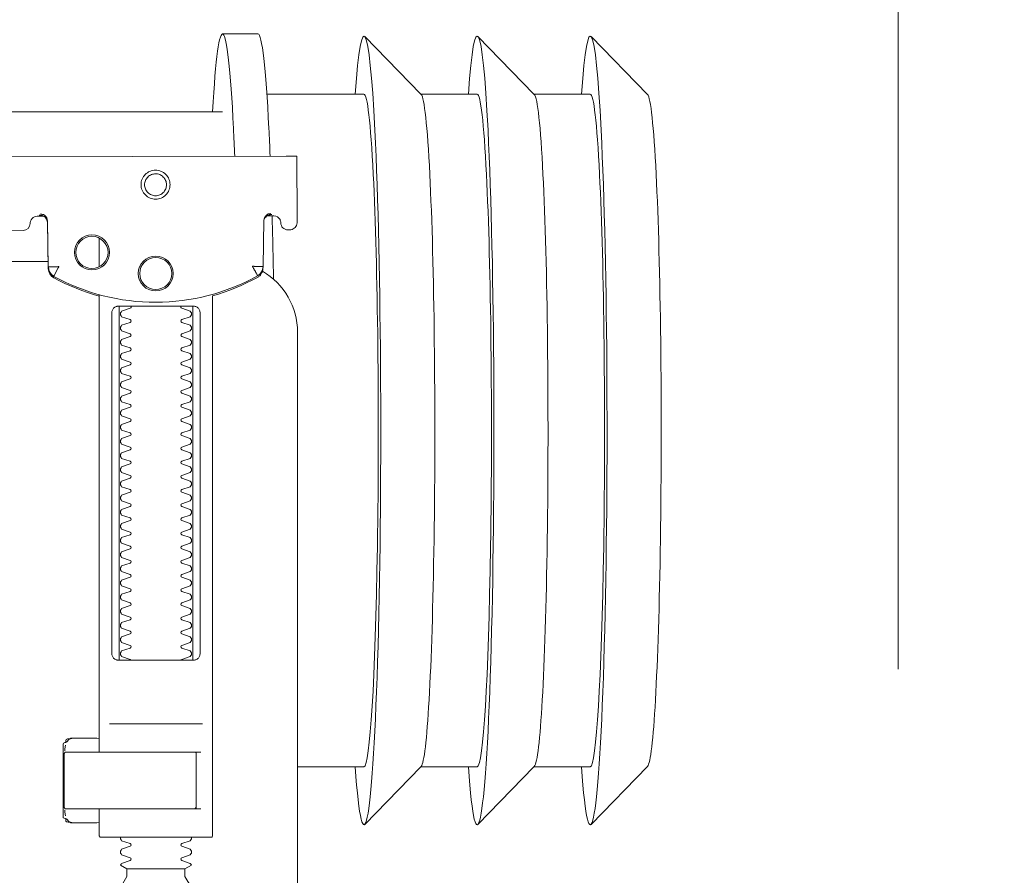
# Model space of a CAD drawing. Header units: millimetres. Extents: x 23192 to 177760, y -399809 to -79279.
# Tile 590 of 656: x 74715 to 74729, y -197746 to -197734. Entities that reach past the tile are written whole.
import ezdxf

# ---------------------------------------------------------------- set-up
doc = ezdxf.new("R2010")
doc.units = ezdxf.units.MM
doc.linetypes.add('CARKOVANA', pattern=[7.5, 5, -2.5])
doc.linetypes.add('HIDDEN2', pattern=[4.7625, 3.175, -1.5875])
doc.layers.get('0').update_dxf_attribs({"lineweight": 0})
doc.layers.add('!! 1_Wyburzenia', color=252, linetype='CARKOVANA', lineweight=13, true_color=0x696969)
doc.layers.add('!!_@ wypos sanit nd', color=7, linetype='Continuous', lineweight=0, plot=False)
doc.styles.add('SIMPLEX', font='simplex.shx', dxfattribs={"width": 0.77})
doc.dimstyles.new('OL PB 200', dxfattribs={"dimscale": 4, "dimtxt": 5, "dimasz": 0.2, "dimexe": 10, "dimexo": 10, "dimgap": 1, "dimtad": 1, "dimdec": 1, "dimrnd": 0.5, "dimzin": 9, "dimdsep": 46, "dimtxsty": 'SIMPLEX', "dimblk": 'thick_MSz', "dimcen": 0.1, "dimdle": 8, "dimse1": 1, "dimse2": 1, "dimclrd": 256, "dimclre": 256, "dimclrt": 3, "dimadec": 1, "dimazin": 2, "dimtfac": 1, "dimtdec": 1, "dimtix": 1, "dimtofl": 0, "dimtmove": 2, "dimatfit": 3, "dimldrblk": 'thick_MSz', "dimfxl": 10, "dimfxlon": 1, "dimtolj": 1, "dimlwd": -1, "dimlwe": -1, "dimarcsym": 0})

# ---------------------------------------------------------------- blocks, each defined once
blk = doc.blocks.new('A$C4ebe9e89')
for points in [[(-0.24944, 0.17326), (-0.24147, 0.18145)], [(-0.24136, 0.17331), (-0.23341, 0.17331), (-0.22548, 0.18145)], [(-0.22538, 0.17331), (-0.21743, 0.17331), (-0.2095, 0.18145)], [(-0.18941, 0.18181), (-0.19441, 0.18181)], [(-0.19567, 0.17331), (-0.20939, 0.17331)], [(-0.18941, 0.17081), (-0.04454, 0.17081), (-0.04035, 0.17071), (-0.03616, 0.17042), (-0.032, 0.16993), (-0.02786, 0.16925), (-0.02376, 0.16837), (-0.0197, 0.16731), (-0.0157, 0.16606), (-0.01176, 0.16462), (-0.00789, 0.163), (-0.0041, 0.1612), (-0.0004, 0.15923), (0.0032, 0.15708), (0.00671, 0.15478), (0.0101, 0.1523), (0.01337, 0.14968)], [(-0.19839, 0.16455), (-0.11148, 0.16437)], [(-0.19593, 0.15629), (-0.19608, 0.15629), (-0.19638, 0.15629), (-0.19593, 0.1562), (-0.19577, 0.15614), (-0.19563, 0.15605), (-0.19551, 0.15594), (-0.1954, 0.15581), (-0.19532, 0.15567), (-0.19526, 0.15551), (-0.19523, 0.15535)], [(-0.16479, 0.14865), (-0.16466, 0.1552), (-0.16464, 0.15536), (-0.1646, 0.15551), (-0.16454, 0.15566), (-0.16445, 0.15579), (-0.16435, 0.15591), (-0.16422, 0.15601), (-0.16408, 0.15609), (-0.16394, 0.15614), (-0.16348, 0.15622), (-0.1638, 0.15623), (-0.16395, 0.15623)], [(-0.172, 0.15297), (-0.172, 0.14892)], [(0.16493, 0.14968), (-0.16477, 0.14968)], [(-0.172, 0.14497), (-0.172, 0.08036)], [(-0.1852, 0.14236), (-0.1852, 0.09436)], [(-0.1748, 0.09436), (-0.1748, 0.14236)], [(-0.17342, 0.08436), (-0.18658, 0.08436)], [(-0.172, 0.0823), (-0.17167, 0.08236), (-0.1682, 0.08236), (-0.16809, 0.08236), (-0.16798, 0.08234), (-0.16789, 0.08225), (-0.16779, 0.08224), (-0.16762, 0.08223), (-0.16752, 0.08223), (-0.16741, 0.08221), (-0.1673, 0.08214), (-0.16725, 0.082), (-0.16725, 0.08174), (-0.16711, 0.08172), (-0.16701, 0.08168), (-0.16693, 0.08162), (-0.16687, 0.08148), (-0.16687, 0.07124), (-0.16691, 0.07111), (-0.16701, 0.07103), (-0.16725, 0.07098), (-0.16725, 0.07071), (-0.16728, 0.07061), (-0.16735, 0.07054), (-0.16746, 0.0705), (-0.16762, 0.07049), (-0.16775, 0.07048), (-0.16789, 0.07046), (-0.16797, 0.07039), (-0.16807, 0.07036), (-0.1682, 0.07036), (-0.17167, 0.07036), (-0.172, 0.07041)], [(-0.16829, 0.08235), (-0.16772, 0.08221), (-0.16738, 0.08176)], [(-0.16723, 0.08135), (-0.16714, 0.08082), (-0.16713, 0.08055)], [(-0.18633, 0.08036), (-0.17526, 0.08036), (-0.17367, 0.08036)], [(-0.24944, 0.07835), (-0.24147, 0.07016)], [(-0.24136, 0.07831), (-0.23341, 0.07831), (-0.22548, 0.07016)], [(-0.22538, 0.07831), (-0.21743, 0.07831), (-0.2095, 0.07016)], [(-0.2, 0.07831), (-0.20939, 0.07831)], [(-0.18633, 0.07236), (-0.1855, 0.07236), (-0.18567, 0.07246), (-0.1857, 0.07256)], [(-0.16738, 0.07096), (-0.16772, 0.07051), (-0.16829, 0.07036)], [(-0.16713, 0.07216), (-0.16714, 0.0719), (-0.16723, 0.07137)], [(-0.1841, 0.06388), (-0.1759, 0.06388)]]:
    blk.add_lwpolyline(points)
for points in [[(-0.19989, 0.16454), (-0.19995, 0.15554, 0.009369), (-0.19993, 0.15511), (-0.19991, 0.15494), (-0.19986, 0.15477), (-0.19978, 0.15461), (-0.19968, 0.15447), (-0.19955, 0.15435), (-0.1994, 0.15426), (-0.19924, 0.15419), (-0.19907, 0.15415), (-0.19895, 0.15414), (-0.1988, 0.15414)], [(-0.16412, 0.15607), (-0.16324, 0.15607), (-0.16303, 0.15604), (-0.16282, 0.15598), (-0.16264, 0.15587), (-0.16249, 0.15572), (-0.16236, 0.15555), (-0.16228, 0.15535), (-0.16224, 0.15515, 0.002299), (-0.16224, 0.15503, 0.40455), (-0.16124, 0.15406), (-0.11145, 0.15396)], [(-0.19576, 0.15613), (-0.19665, 0.15613, 0.282591), (-0.19753, 0.15558), (-0.19757, 0.15549), (-0.19761, 0.15538), (-0.19763, 0.15529), (-0.19764, 0.15514, -0.415352), (-0.19864, 0.15414)], [(-0.19623, 0.15644), (-0.19587, 0.15638), (-0.19555, 0.15617), (-0.19533, 0.15585), (-0.19523, 0.1555), (-0.19513, 0.14894), (-0.19513, 0.14888, 0.265347), (-0.19435, 0.14762, 0.125711), (-0.17997, 0.14391, 0.125711), (-0.16558, 0.14756, 0.26954), (-0.16479, 0.14885), (-0.16467, 0.1554), (-0.16464, 0.15562), (-0.16456, 0.15583), (-0.16444, 0.15601), (-0.16428, 0.15617), (-0.16409, 0.15628), (-0.16388, 0.15635), (-0.16368, 0.15638)], [(-0.15993, 0.04968), (-0.17248, 0.04968, 0.405519), (-0.172, 0.05018), (-0.172, 0.05088, 0.414214), (-0.1725, 0.05138), (-0.1875, 0.05138, 0.414214), (-0.188, 0.05088), (-0.188, 0.05018, 0.405519), (-0.18751, 0.04968), (-0.19, 0.04968, -0.414214), (-0.2, 0.05968), (-0.2, 0.13968, -0.266001), (-0.19506, 0.1483)], [(-0.19512, 0.14869), (-0.19511, 0.1485), (-0.19509, 0.1484), (-0.19506, 0.1483), (-0.19503, 0.1482), (-0.19498, 0.1481), (-0.19493, 0.148), (-0.19488, 0.14791), (-0.19482, 0.14782), (-0.19475, 0.14774), (-0.19467, 0.14766), (-0.1946, 0.14759), (-0.19451, 0.14753), (-0.19443, 0.14747), (-0.19434, 0.14742), (-0.19358, 0.14701), (-0.19281, 0.14663), (-0.19203, 0.14628), (-0.19124, 0.14594), (-0.19044, 0.14563), (-0.18964, 0.14534), (-0.18882, 0.14507), (-0.188, 0.14483), (-0.188, 0.06856, 0.414214), (-0.1878, 0.06836), (-0.17545, 0.06836), (-0.1722, 0.06836, 0.414214), (-0.172, 0.06856), (-0.172, 0.07236)], [(-0.172, 0.14478), (-0.17117, 0.14502), (-0.17034, 0.14528), (-0.16952, 0.14557), (-0.16871, 0.14588), (-0.16791, 0.14622), (-0.16712, 0.14657), (-0.16635, 0.14695), (-0.16558, 0.14736), (-0.16557, 0.14736, 0.269546), (-0.16479, 0.14865)], [(-0.18353, 0.09336, 0.182836), (-0.18364, 0.09345), (-0.18485, 0.09386, 0.050055), (-0.185, 0.09412), (-0.185, 0.0944, 0.050055), (-0.18485, 0.09466), (-0.18364, 0.09507, 0.719897), (-0.18364, 0.09545), (-0.18485, 0.09586, 0.050055), (-0.185, 0.09612), (-0.185, 0.0964, 0.050055), (-0.18485, 0.09666), (-0.18364, 0.09707, 0.719897), (-0.18364, 0.09745), (-0.18485, 0.09786, 0.050055), (-0.185, 0.09812), (-0.185, 0.0984, 0.050055), (-0.18485, 0.09866), (-0.18364, 0.09907, 0.719897), (-0.18364, 0.09945), (-0.18485, 0.09986, 0.050055), (-0.185, 0.10012), (-0.185, 0.1004, 0.050055), (-0.18485, 0.10066), (-0.18364, 0.10107, 0.719897), (-0.18364, 0.10145), (-0.18485, 0.10186, 0.050055), (-0.185, 0.10212), (-0.185, 0.1024, 0.050055), (-0.18485, 0.10266), (-0.18364, 0.10307, 0.719897), (-0.18364, 0.10345), (-0.18485, 0.10386, 0.050055), (-0.185, 0.10412), (-0.185, 0.1044, 0.050055), (-0.18485, 0.10466), (-0.18364, 0.10507, 0.719897), (-0.18364, 0.10545), (-0.18485, 0.10586, 0.050055), (-0.185, 0.10612), (-0.185, 0.1064, 0.050055), (-0.18485, 0.10666), (-0.18364, 0.10707, 0.719897), (-0.18364, 0.10745), (-0.18485, 0.10786, 0.050055), (-0.185, 0.10812), (-0.185, 0.1084, 0.050055), (-0.18485, 0.10866), (-0.18364, 0.10907, 0.719897), (-0.18364, 0.10945), (-0.18485, 0.10986, 0.050055), (-0.185, 0.11012), (-0.185, 0.1104, 0.050055), (-0.18485, 0.11066), (-0.18364, 0.11107, 0.719897), (-0.18364, 0.11145), (-0.18485, 0.11186, 0.050055), (-0.185, 0.11212), (-0.185, 0.1124, 0.050055), (-0.18485, 0.11266), (-0.18364, 0.11307, 0.719897), (-0.18364, 0.11345), (-0.18485, 0.11386, 0.050055), (-0.185, 0.11412), (-0.185, 0.1144, 0.050055), (-0.18485, 0.11466), (-0.18364, 0.11507, 0.719897), (-0.18364, 0.11545), (-0.18485, 0.11586, 0.050055), (-0.185, 0.11612), (-0.185, 0.1164, 0.050055), (-0.18485, 0.11666), (-0.18364, 0.11707, 0.719897), (-0.18364, 0.11745), (-0.18485, 0.11786, 0.050055), (-0.185, 0.11812), (-0.185, 0.1184, 0.050055), (-0.18485, 0.11866), (-0.18364, 0.11907, 0.719897), (-0.18364, 0.11945), (-0.18485, 0.11986, 0.050055), (-0.185, 0.12012), (-0.185, 0.1204, 0.050055), (-0.18485, 0.12066), (-0.18364, 0.12107, 0.719897), (-0.18364, 0.12145), (-0.18485, 0.12186, 0.050055), (-0.185, 0.12212), (-0.185, 0.1224, 0.050055), (-0.18485, 0.12266), (-0.18364, 0.12307, 0.719897), (-0.18364, 0.12345), (-0.18485, 0.12386, 0.050055), (-0.185, 0.12412), (-0.185, 0.1244, 0.050055), (-0.18485, 0.12466), (-0.18364, 0.12507, 0.719897), (-0.18364, 0.12545), (-0.18485, 0.12586, 0.050055), (-0.185, 0.12612), (-0.185, 0.1264, 0.050055), (-0.18485, 0.12666), (-0.18364, 0.12707, 0.719897), (-0.18364, 0.12745), (-0.18485, 0.12786, 0.050055), (-0.185, 0.12812), (-0.185, 0.1284, 0.050055), (-0.18485, 0.12866), (-0.18364, 0.12907, 0.719897), (-0.18364, 0.12945), (-0.18485, 0.12986, 0.050055), (-0.185, 0.13012), (-0.185, 0.1304, 0.050055), (-0.18485, 0.13066), (-0.18364, 0.13107, 0.719897), (-0.18364, 0.13145), (-0.18485, 0.13186, 0.050055), (-0.185, 0.13212), (-0.185, 0.1324, 0.050055), (-0.18485, 0.13266), (-0.18364, 0.13307, 0.719897), (-0.18364, 0.13345), (-0.18485, 0.13386, 0.050055), (-0.185, 0.13412), (-0.185, 0.1344, 0.050055), (-0.18485, 0.13466), (-0.18364, 0.13507, 0.719897), (-0.18364, 0.13545), (-0.18485, 0.13586, 0.050055), (-0.185, 0.13612), (-0.185, 0.1364, 0.050055), (-0.18485, 0.13666), (-0.18364, 0.13707, 0.719897), (-0.18364, 0.13745), (-0.18485, 0.13786, 0.050055), (-0.185, 0.13812), (-0.185, 0.1384, 0.050055), (-0.18485, 0.13866), (-0.18364, 0.13907, 0.719897), (-0.18364, 0.13945), (-0.18485, 0.13986, 0.050055), (-0.185, 0.14012), (-0.185, 0.1404, 0.050055), (-0.18485, 0.14066), (-0.18364, 0.14107, 0.719897), (-0.18364, 0.14145), (-0.18485, 0.14186, 0.050055), (-0.185, 0.14212), (-0.185, 0.1424, 0.050055), (-0.18485, 0.14266), (-0.18364, 0.14307, 0.474594), (-0.18353, 0.14336)], [(-0.17647, 0.14336, 0.474594), (-0.17636, 0.14307), (-0.17514, 0.14266, 0.050055), (-0.175, 0.1424), (-0.175, 0.14212, 0.050055), (-0.17514, 0.14186), (-0.17636, 0.14145, 0.719897), (-0.17636, 0.14107), (-0.17514, 0.14066, 0.050055), (-0.175, 0.1404), (-0.175, 0.14012, 0.050055), (-0.17514, 0.13986), (-0.17636, 0.13945, 0.719897), (-0.17636, 0.13907), (-0.17514, 0.13866, 0.050055), (-0.175, 0.1384), (-0.175, 0.13812, 0.050055), (-0.17514, 0.13786), (-0.17636, 0.13745, 0.719897), (-0.17636, 0.13707), (-0.17514, 0.13666, 0.050055), (-0.175, 0.1364), (-0.175, 0.13612, 0.050055), (-0.17514, 0.13586), (-0.17636, 0.13545, 0.719897), (-0.17636, 0.13507), (-0.17514, 0.13466, 0.050055), (-0.175, 0.1344), (-0.175, 0.13412, 0.050055), (-0.17514, 0.13386), (-0.17636, 0.13345, 0.719897), (-0.17636, 0.13307), (-0.17514, 0.13266, 0.050055), (-0.175, 0.1324), (-0.175, 0.13212, 0.050055), (-0.17514, 0.13186), (-0.17636, 0.13145, 0.719897), (-0.17636, 0.13107), (-0.17514, 0.13066, 0.050055), (-0.175, 0.1304), (-0.175, 0.13012, 0.050055), (-0.17514, 0.12986), (-0.17636, 0.12945, 0.719897), (-0.17636, 0.12907), (-0.17514, 0.12866, 0.050055), (-0.175, 0.1284), (-0.175, 0.12812, 0.050055), (-0.17514, 0.12786), (-0.17636, 0.12745, 0.719897), (-0.17636, 0.12707), (-0.17514, 0.12666, 0.050055), (-0.175, 0.1264), (-0.175, 0.12612, 0.050055), (-0.17514, 0.12586), (-0.17636, 0.12545, 0.719897), (-0.17636, 0.12507), (-0.17514, 0.12466, 0.050055), (-0.175, 0.1244), (-0.175, 0.12412, 0.050055), (-0.17514, 0.12386), (-0.17636, 0.12345, 0.719897), (-0.17636, 0.12307), (-0.17514, 0.12266, 0.050055), (-0.175, 0.1224), (-0.175, 0.12212, 0.050055), (-0.17514, 0.12186), (-0.17636, 0.12145, 0.719897), (-0.17636, 0.12107), (-0.17514, 0.12066, 0.050055), (-0.175, 0.1204), (-0.175, 0.12012, 0.050055), (-0.17514, 0.11986), (-0.17636, 0.11945, 0.719897), (-0.17636, 0.11907), (-0.17514, 0.11866, 0.050055), (-0.175, 0.1184), (-0.175, 0.11812, 0.050055), (-0.17514, 0.11786), (-0.17636, 0.11745, 0.719897), (-0.17636, 0.11707), (-0.17514, 0.11666, 0.050055), (-0.175, 0.1164), (-0.175, 0.11612, 0.050055), (-0.17514, 0.11586), (-0.17636, 0.11545, 0.719897), (-0.17636, 0.11507), (-0.17514, 0.11466, 0.050055), (-0.175, 0.1144), (-0.175, 0.11412, 0.050055), (-0.17514, 0.11386), (-0.17636, 0.11345, 0.719897), (-0.17636, 0.11307), (-0.17514, 0.11266, 0.050055), (-0.175, 0.1124), (-0.175, 0.11212, 0.050055), (-0.17514, 0.11186), (-0.17636, 0.11145, 0.719897), (-0.17636, 0.11107), (-0.17514, 0.11066, 0.050055), (-0.175, 0.1104), (-0.175, 0.11012, 0.050055), (-0.17514, 0.10986), (-0.17636, 0.10945, 0.719897), (-0.17636, 0.10907), (-0.17514, 0.10866, 0.050055), (-0.175, 0.1084), (-0.175, 0.10812, 0.050055), (-0.17514, 0.10786), (-0.17636, 0.10745, 0.719897), (-0.17636, 0.10707), (-0.17514, 0.10666, 0.050055), (-0.175, 0.1064), (-0.175, 0.10612, 0.050055), (-0.17514, 0.10586), (-0.17636, 0.10545, 0.719897), (-0.17636, 0.10507), (-0.17514, 0.10466, 0.050055), (-0.175, 0.1044), (-0.175, 0.10412, 0.050055), (-0.17514, 0.10386), (-0.17636, 0.10345, 0.719897), (-0.17636, 0.10307), (-0.17514, 0.10266, 0.050055), (-0.175, 0.1024), (-0.175, 0.10212, 0.050055), (-0.17514, 0.10186), (-0.17636, 0.10145, 0.719897), (-0.17636, 0.10107), (-0.17514, 0.10066, 0.050055), (-0.175, 0.1004), (-0.175, 0.10012, 0.050055), (-0.17514, 0.09986), (-0.17636, 0.09945, 0.719897), (-0.17636, 0.09907), (-0.17514, 0.09866, 0.050055), (-0.175, 0.0984), (-0.175, 0.09812, 0.050055), (-0.17514, 0.09786), (-0.17636, 0.09745, 0.719897), (-0.17636, 0.09707), (-0.17514, 0.09666, 0.050055), (-0.175, 0.0964), (-0.175, 0.09612, 0.050055), (-0.17514, 0.09586), (-0.17636, 0.09545, 0.719897), (-0.17636, 0.09507), (-0.17514, 0.09466, 0.050055), (-0.175, 0.0944), (-0.175, 0.09412, 0.050055), (-0.17514, 0.09386), (-0.17636, 0.09345, 0.182836), (-0.17647, 0.09336)], [(-0.1857, 0.08016), (-0.1857, 0.07256), (-0.1857, 0.08016), (-0.18567, 0.08026), (-0.18559, 0.08034), (-0.17695, 0.08036), (-0.16725, 0.08036, -0.414214), (-0.16705, 0.08016), (-0.16705, 0.07256, -0.414214), (-0.16725, 0.07236), (-0.18543, 0.07236), (-0.18553, 0.0724), (-0.18559, 0.07256)], [(-0.185, 0.06836), (-0.185, 0.06812, -0.050055), (-0.18485, 0.06786), (-0.18364, 0.06745, -0.719897), (-0.18364, 0.06707), (-0.18485, 0.06666, -0.050055), (-0.185, 0.0664), (-0.185, 0.06612, -0.050055), (-0.18485, 0.06586), (-0.18364, 0.06545, -0.719897), (-0.18364, 0.06507), (-0.18485, 0.06466, -0.050055), (-0.185, 0.0644), (-0.1841, 0.06388), (-0.1841, 0.06282), (-0.185, 0.06126), (-0.185, 0.05138)], [(-0.175, 0.06836), (-0.175, 0.06812, 0.050055), (-0.17514, 0.06786), (-0.17636, 0.06745, 0.719897), (-0.17636, 0.06707), (-0.17514, 0.06666, 0.050055), (-0.175, 0.0664), (-0.175, 0.06612, 0.050055), (-0.17514, 0.06586), (-0.17636, 0.06545, 0.719897), (-0.17636, 0.06507), (-0.17514, 0.06466, 0.050055), (-0.175, 0.0644), (-0.1759, 0.06388), (-0.1759, 0.06282), (-0.175, 0.06126), (-0.175, 0.05138)]]:
    blk.add_lwpolyline(points, format="xyb")
for points in [[(-0.17994, 0.16256), (-0.17974, 0.16255), (-0.17954, 0.16252), (-0.17934, 0.16247), (-0.17915, 0.1624), (-0.17897, 0.16231), (-0.1788, 0.16221), (-0.17864, 0.16209), (-0.17849, 0.16196), (-0.17836, 0.16181), (-0.17824, 0.16165), (-0.17813, 0.16147), (-0.17805, 0.16129), (-0.17798, 0.1611), (-0.17793, 0.16091), (-0.1779, 0.16071), (-0.17789, 0.16051), (-0.1779, 0.16031), (-0.17793, 0.16011), (-0.17798, 0.15991), (-0.17805, 0.15972), (-0.17814, 0.15954), (-0.17824, 0.15937), (-0.17836, 0.15921), (-0.1785, 0.15906), (-0.17865, 0.15893), (-0.17881, 0.15881), (-0.17898, 0.1587), (-0.17916, 0.15862), (-0.17935, 0.15855), (-0.17955, 0.1585), (-0.17975, 0.15847), (-0.17995, 0.15846), (-0.18015, 0.15847), (-0.18035, 0.1585), (-0.18054, 0.15855), (-0.18073, 0.15862), (-0.18091, 0.15871), (-0.18108, 0.15881), (-0.18124, 0.15893), (-0.18139, 0.15907), (-0.18153, 0.15922), (-0.18165, 0.15938), (-0.18175, 0.15955), (-0.18184, 0.15973), (-0.1819, 0.15992), (-0.18195, 0.16012), (-0.18198, 0.16031), (-0.18199, 0.16052), (-0.18198, 0.16072), (-0.18195, 0.16091), (-0.1819, 0.16111), (-0.18183, 0.1613), (-0.18175, 0.16148), (-0.18164, 0.16165), (-0.18152, 0.16181), (-0.18139, 0.16196), (-0.18124, 0.1621), (-0.18108, 0.16222), (-0.1809, 0.16232), (-0.18072, 0.1624), (-0.18053, 0.16247), (-0.18034, 0.16252), (-0.18014, 0.16255)], [(-0.17994, 0.16205), (-0.17979, 0.16205), (-0.17964, 0.16202), (-0.17949, 0.16199), (-0.17935, 0.16194), (-0.17921, 0.16187), (-0.17908, 0.16179), (-0.17896, 0.1617), (-0.17884, 0.1616), (-0.17874, 0.16149), (-0.17865, 0.16136), (-0.17857, 0.16123), (-0.17851, 0.1611), (-0.17846, 0.16095), (-0.17842, 0.1608), (-0.1784, 0.16065), (-0.17839, 0.1605), (-0.1784, 0.16035), (-0.17842, 0.1602), (-0.17846, 0.16005), (-0.17851, 0.15991), (-0.17858, 0.15977), (-0.17866, 0.15964), (-0.17875, 0.15952), (-0.17885, 0.15941), (-0.17896, 0.1593), (-0.17908, 0.15921), (-0.17921, 0.15914), (-0.17935, 0.15907), (-0.1795, 0.15902), (-0.17964, 0.15898), (-0.17979, 0.15896), (-0.17995, 0.15895), (-0.1801, 0.15896), (-0.18025, 0.15899), (-0.18039, 0.15902), (-0.18054, 0.15907), (-0.18067, 0.15914), (-0.18081, 0.15922), (-0.18093, 0.15931), (-0.18104, 0.15941), (-0.18114, 0.15952), (-0.18123, 0.15965), (-0.18131, 0.15978), (-0.18138, 0.15991), (-0.18143, 0.16006), (-0.18146, 0.16021), (-0.18148, 0.16036), (-0.18149, 0.16051), (-0.18148, 0.16066), (-0.18146, 0.16081), (-0.18142, 0.16096), (-0.18137, 0.1611), (-0.18131, 0.16124), (-0.18123, 0.16137), (-0.18114, 0.16149), (-0.18104, 0.1616), (-0.18092, 0.1617), (-0.1808, 0.1618), (-0.18067, 0.16187), (-0.18053, 0.16194), (-0.18039, 0.16199), (-0.18024, 0.16203), (-0.18009, 0.16205)], [(-0.17471, 0.14336), (-0.17462, 0.14336), (-0.17454, 0.14335), (-0.17445, 0.14333), (-0.17436, 0.14331), (-0.17428, 0.14327), (-0.1742, 0.14323), (-0.17413, 0.14318), (-0.17406, 0.14313), (-0.174, 0.14306), (-0.17394, 0.14299), (-0.17389, 0.1429), (-0.17384, 0.1428), (-0.1738, 0.1427), (-0.17378, 0.14259), (-0.17376, 0.14247), (-0.17375, 0.14236), (-0.17375, 0.09436), (-0.17376, 0.09424), (-0.17378, 0.09413), (-0.1738, 0.09402), (-0.17384, 0.09391), (-0.17389, 0.09382), (-0.17394, 0.09373), (-0.174, 0.09366), (-0.17406, 0.09359), (-0.17413, 0.09353), (-0.1742, 0.09349), (-0.17428, 0.09344), (-0.17436, 0.09341), (-0.17445, 0.09339), (-0.17454, 0.09337), (-0.17462, 0.09336), (-0.17471, 0.09336), (-0.18529, 0.09336), (-0.18538, 0.09336), (-0.18546, 0.09337), (-0.18555, 0.09339), (-0.18564, 0.09341), (-0.18572, 0.09344), (-0.1858, 0.09349), (-0.18587, 0.09353), (-0.18594, 0.09359), (-0.186, 0.09366), (-0.18606, 0.09373), (-0.18611, 0.09382), (-0.18616, 0.09391), (-0.1862, 0.09402), (-0.18622, 0.09413), (-0.18624, 0.09424), (-0.18624, 0.09436), (-0.18624, 0.14236), (-0.18624, 0.14247), (-0.18622, 0.14259), (-0.1862, 0.1427), (-0.18616, 0.1428), (-0.18611, 0.1429), (-0.18606, 0.14299), (-0.186, 0.14306), (-0.18594, 0.14313), (-0.18587, 0.14318), (-0.1858, 0.14323), (-0.18572, 0.14327), (-0.18564, 0.14331), (-0.18555, 0.14333), (-0.18546, 0.14335), (-0.18538, 0.14336), (-0.18529, 0.14336)]]:
    blk.add_lwpolyline(points, close=True)
for points in [[(-0.19435, 0.14766), (-0.19435, 0.14766), (-0.19435, 0.14766), (-0.19435, 0.14766), (-0.19435, 0.14766), (-0.19435, 0.14766), (-0.19434, 0.14766), (-0.19434, 0.14766), (-0.19434, 0.14766), (-0.19434, 0.14766), (-0.19434, 0.14766), (-0.19435, 0.14766), (-0.19435, 0.14766), (-0.19435, 0.14766), (-0.19435, 0.14766), (-0.19435, 0.14766), (-0.19435, 0.14766), (-0.19435, 0.14766), (-0.19435, 0.14766), (-0.19435, 0.14767), (-0.19435, 0.14767), (-0.19435, 0.14767), (-0.19435, 0.14767), (-0.19435, 0.14767), (-0.19435, 0.14767), (-0.19435, 0.14768), (-0.19434, 0.14768), (-0.19434, 0.14768), (-0.19434, 0.14769), (-0.19434, 0.14769), (-0.19433, 0.1477), (-0.19433, 0.1477), (-0.19433, 0.14771), (-0.19433, 0.14771), (-0.19433, 0.14772), (-0.19432, 0.14772), (-0.19432, 0.14773), (-0.19432, 0.14773), (-0.19431, 0.14774), (-0.19431, 0.14774), (-0.19431, 0.14775), (-0.1943, 0.14776), (-0.1943, 0.14776), (-0.1943, 0.14777), (-0.19429, 0.14778), (-0.19429, 0.14779), (-0.19428, 0.14779), (-0.19428, 0.1478), (-0.19428, 0.14781), (-0.19427, 0.14782), (-0.19427, 0.14783), (-0.19426, 0.14784), (-0.19426, 0.14784), (-0.19425, 0.14785), (-0.19425, 0.14786), (-0.19424, 0.14787), (-0.19424, 0.14788), (-0.19423, 0.14789), (-0.19423, 0.1479), (-0.19422, 0.14791), (-0.19421, 0.14792), (-0.19421, 0.14793), (-0.1942, 0.14794), (-0.1942, 0.14796), (-0.19419, 0.14797), (-0.19418, 0.14798), (-0.19418, 0.14799), (-0.19417, 0.148), (-0.19416, 0.14801), (-0.19416, 0.14803), (-0.19415, 0.14804), (-0.19414, 0.14806), (-0.19412, 0.14809), (-0.19411, 0.14812), (-0.19409, 0.14814), (-0.19408, 0.14817), (-0.19406, 0.1482), (-0.19405, 0.14823), (-0.19395, 0.14841), (-0.19393, 0.14844), (-0.19389, 0.14851), (-0.19388, 0.14854), (-0.19386, 0.14858), (-0.19384, 0.14861), (-0.19382, 0.14864), (-0.1938, 0.14868), (-0.19378, 0.14871), (-0.19376, 0.14875), (-0.19375, 0.14877), (-0.19375, 0.14878), (-0.19374, 0.14878), (-0.19373, 0.1488), (-0.19373, 0.14881), (-0.19372, 0.14882), (-0.19372, 0.14883), (-0.19371, 0.14884), (-0.19371, 0.14885), (-0.1937, 0.14885), (-0.1937, 0.14886), (-0.1937, 0.14886), (-0.1937, 0.14886), (-0.1937, 0.14887), (-0.1937, 0.14887), (-0.19369, 0.14888), (-0.19369, 0.14889), (-0.19369, 0.14889), (-0.19368, 0.1489), (-0.19368, 0.1489), (-0.19368, 0.1489), (-0.19368, 0.14891), (-0.19367, 0.14891), (-0.19367, 0.14892), (-0.19366, 0.14892), (-0.19366, 0.14892), (-0.19365, 0.14893), (-0.19365, 0.14893), (-0.19364, 0.14894), (-0.19364, 0.14894), (-0.19364, 0.14894), (-0.19363, 0.14895), (-0.19363, 0.14895), (-0.19363, 0.14896), (-0.19363, 0.14896), (-0.19363, 0.14896), (-0.19363, 0.14897), (-0.19363, 0.14897), (-0.19363, 0.14898), (-0.19363, 0.14898), (-0.19363, 0.14899), (-0.19363, 0.14899), (-0.19364, 0.14899), (-0.19364, 0.149), (-0.19364, 0.149), (-0.19364, 0.149), (-0.19365, 0.149), (-0.19365, 0.149), (-0.19365, 0.149), (-0.19365, 0.149), (-0.19365, 0.149), (-0.19365, 0.149), (-0.19366, 0.149), (-0.19366, 0.149), (-0.19366, 0.149), (-0.19366, 0.149), (-0.19366, 0.149), (-0.19367, 0.149), (-0.19367, 0.149), (-0.19367, 0.149), (-0.19367, 0.149), (-0.19368, 0.149), (-0.19368, 0.149), (-0.19368, 0.149), (-0.19369, 0.149), (-0.19369, 0.14899), (-0.1937, 0.14899), (-0.1937, 0.14899), (-0.1937, 0.14899), (-0.19371, 0.14899), (-0.19371, 0.14899), (-0.19371, 0.14899), (-0.19372, 0.14898), (-0.19372, 0.14898), (-0.19373, 0.14898), (-0.19373, 0.14898), (-0.19373, 0.14898), (-0.19374, 0.14898), (-0.19374, 0.14898), (-0.19375, 0.14898), (-0.19375, 0.14899), (-0.19376, 0.14899), (-0.19376, 0.14899), (-0.19376, 0.14899), (-0.19377, 0.14899), (-0.19377, 0.14899), (-0.19377, 0.14899), (-0.19378, 0.14899), (-0.19378, 0.14899), (-0.19378, 0.14899), (-0.19378, 0.14899), (-0.19378, 0.14899), (-0.19379, 0.14899), (-0.19379, 0.14899), (-0.19379, 0.14899), (-0.1938, 0.14899), (-0.1938, 0.14899), (-0.19381, 0.14899), (-0.19381, 0.14899), (-0.19382, 0.14899), (-0.19382, 0.14899), (-0.19383, 0.14899), (-0.19384, 0.14899), (-0.19385, 0.14899), (-0.19385, 0.14899), (-0.19386, 0.14899), (-0.19387, 0.14899), (-0.19388, 0.14899), (-0.19388, 0.14899), (-0.19389, 0.14898), (-0.1939, 0.14898), (-0.19391, 0.14898), (-0.19392, 0.14898), (-0.19397, 0.14898), (-0.19398, 0.14898), (-0.19399, 0.14898), (-0.194, 0.14898), (-0.19401, 0.14898), (-0.19402, 0.14898), (-0.19403, 0.14898), (-0.19404, 0.14898), (-0.19406, 0.14898), (-0.19407, 0.14898), (-0.19408, 0.14898), (-0.19409, 0.14898), (-0.1941, 0.14898), (-0.19411, 0.14898), (-0.19416, 0.14898), (-0.19419, 0.14898), (-0.19421, 0.14898), (-0.19424, 0.14898), (-0.19426, 0.14898), (-0.19428, 0.14898), (-0.19431, 0.14898), (-0.19433, 0.14898), (-0.19435, 0.14898), (-0.19438, 0.14897), (-0.19455, 0.14897), (-0.19457, 0.14897), (-0.19459, 0.14897), (-0.19461, 0.14897), (-0.19463, 0.14897), (-0.19464, 0.14897), (-0.19465, 0.14897), (-0.19466, 0.14897), (-0.19467, 0.14897), (-0.19468, 0.14897), (-0.19469, 0.14897), (-0.1947, 0.14897), (-0.19471, 0.14897), (-0.19472, 0.14897), (-0.19473, 0.14897), (-0.19473, 0.14897), (-0.19474, 0.14897), (-0.19475, 0.14897), (-0.19476, 0.14897), (-0.19477, 0.14897), (-0.19478, 0.14897), (-0.19479, 0.14897), (-0.19479, 0.14897), (-0.1948, 0.14897), (-0.19481, 0.14897), (-0.19482, 0.14896), (-0.19483, 0.14896), (-0.19483, 0.14896), (-0.19484, 0.14896), (-0.19485, 0.14896), (-0.19486, 0.14896), (-0.19486, 0.14896), (-0.19487, 0.14896), (-0.19488, 0.14896), (-0.19489, 0.14896), (-0.19489, 0.14896), (-0.1949, 0.14896), (-0.19491, 0.14896), (-0.19491, 0.14896), (-0.19492, 0.14896), (-0.19493, 0.14896), (-0.19493, 0.14896), (-0.19494, 0.14896), (-0.19495, 0.14896), (-0.19495, 0.14896), (-0.19496, 0.14896), (-0.19497, 0.14896), (-0.19498, 0.14896), (-0.19499, 0.14896), (-0.19499, 0.14896), (-0.195, 0.14896), (-0.19501, 0.14896), (-0.19501, 0.14896), (-0.19502, 0.14896), (-0.19502, 0.14896), (-0.19503, 0.14896), (-0.19503, 0.14896), (-0.19504, 0.14896), (-0.19504, 0.14896), (-0.19504, 0.14896), (-0.19505, 0.14896), (-0.19505, 0.14896), (-0.19506, 0.14896), (-0.19506, 0.14896), (-0.19506, 0.14896), (-0.19507, 0.14896), (-0.19507, 0.14896), (-0.19508, 0.14896), (-0.19508, 0.14896), (-0.19508, 0.14896), (-0.19509, 0.14896), (-0.19509, 0.14896), (-0.19509, 0.14896), (-0.1951, 0.14896), (-0.1951, 0.14896), (-0.1951, 0.14896), (-0.1951, 0.14896), (-0.19511, 0.14896), (-0.19511, 0.14896), (-0.19511, 0.14896), (-0.19511, 0.14896), (-0.19511, 0.14896), (-0.19512, 0.14896), (-0.19512, 0.14896), (-0.19512, 0.14896), (-0.19512, 0.14896), (-0.19512, 0.14896), (-0.19512, 0.14896), (-0.19512, 0.14895), (-0.19513, 0.14895), (-0.19513, 0.14895), (-0.19513, 0.14895), (-0.19513, 0.14895), (-0.19513, 0.14895), (-0.19513, 0.14895), (-0.19513, 0.14895), (-0.19513, 0.14895), (-0.19513, 0.14895), (-0.19513, 0.14895), (-0.19513, 0.14895), (-0.19513, 0.14895), (-0.19513, 0.14895), (-0.19513, 0.14895), (-0.19513, 0.14896), (-0.19513, 0.14896), (-0.19513, 0.14896), (-0.19513, 0.14896), (-0.19513, 0.14896), (-0.19513, 0.14896), (-0.19513, 0.14896), (-0.19513, 0.14896), (-0.19513, 0.14896), (-0.19513, 0.14896), (-0.19513, 0.14896), (-0.19513, 0.14896), (-0.19513, 0.14896), (-0.19513, 0.14896), (-0.19513, 0.14896), (-0.19513, 0.14895), (-0.19513, 0.14895, 0.269547)], [(-0.1648, 0.14889), (-0.16481, 0.14889), (-0.16484, 0.1489), (-0.16497, 0.1489), (-0.16603, 0.14893), (-0.16612, 0.14893), (-0.16616, 0.14893), (-0.1662, 0.14893), (-0.16623, 0.14894), (-0.16627, 0.14895), (-0.1663, 0.14893), (-0.1663, 0.1489), (-0.16627, 0.14888), (-0.16625, 0.14885), (-0.16623, 0.14881), (-0.16621, 0.14878), (-0.16619, 0.14875), (-0.16561, 0.14767), (-0.16559, 0.14763), (-0.16558, 0.1476, 0.269546)]]:
    blk.add_lwpolyline(points, format="xyb", close=True)
for centre, radius in [((-0.17096, 0.15095), 0.00247), ((-0.17096, 0.15095), 0.00227), ((-0.17997, 0.14797), 0.00247), ((-0.17997, 0.14797), 0.00227)]:
    blk.add_circle(centre, radius)
for centre, major_axis, ratio, start_param, end_param in [((-0.24136, 0.12581), (0, 0.0557), 0.04256, 5.733752, 6.988802), ((-0.22538, 0.12581), (0, 0.0557), 0.04256, 5.733752, 6.988802), ((-0.20939, 0.12581), (0, 0.0557), 0.04256, 5.733752, 6.988802), ((-0.18941, 0.12581), (0, 0.056), 0.04256, 5.645661, 6.988802), ((-0.19441, 0.12581), (0, 0.056), 0.04256, 0, 0.705617), ((-0.24936, 0.12581), (0, 0.0475), 0.04256, 0.043665, 0.705617), ((-0.24136, 0.12581), (0, 0.0475), 0.04256, 0, 0.705617), ((-0.23337, 0.12581), (0, 0.0475), 0.04256, 0.043665, 0.705617), ((-0.22538, 0.12581), (0, 0.0475), 0.04256, 0, 0.705617), ((-0.21738, 0.12581), (0, 0.0475), 0.04256, 0.043665, 0.705617), ((-0.20939, 0.12581), (0, 0.0475), 0.04256, 0, 0.705617), ((-0.19441, 0.12581), (0, 0.056), 0.04256, 0.705617, 0.806963), ((-0.18941, 0.12581), (0, 0.056), 0.04256, 0.705617, 0.807212), ((-0.24136, 0.12581), (0, 0.0557), 0.04256, 0.705617, 3.691026), ((-0.22538, 0.12581), (0, 0.0557), 0.04256, 0.705617, 3.691026), ((-0.20939, 0.12581), (0, 0.0557), 0.04256, 0.705617, 3.691026), ((-0.19839, 0.16453), (-0.0015, 0), 0.008726, 4.712674, 6.283151), ((-0.24936, 0.12581), (0, 0.0475), 0.04256, 0.705617, 3.097928), ((-0.24136, 0.12581), (0, 0.0475), 0.04256, 0.705617, 3.141593), ((-0.23337, 0.12581), (0, 0.0475), 0.04256, 0.705617, 3.097928), ((-0.22538, 0.12581), (0, 0.0475), 0.04256, 0.705617, 3.141593), ((-0.21738, 0.12581), (0, 0.0475), 0.04256, 0.705617, 3.097928), ((-0.20939, 0.12581), (0, 0.0475), 0.04256, 0.705617, 3.141593), ((-0.19663, 0.15713), (-0.000002, -0.001), 0.000289, 6.274459, 6.283185), ((-0.19441, 0.12581), (0, 0.056), 0.04256, 0.998527, 1.179108), ((-0.16324, 0.15707), (-0.000002, -0.001), 0.000289, 6.274459, 6.283185), ((-0.19879, 0.15514), (-0.000011, -0.001), 0.706875, 0, 0.012337), ((-0.19844, 0.15414), (-0.000501, 0.000001), 0.008726, 0.786107, 1.14947), ((-0.19864, 0.15514), (-0.000006, -0.001), 0.408573, 0, 0.00956), ((-0.19463, 0.14876), (-0.0005, -0.000008), 0.017454, 0, 0.000137), ((-0.16529, 0.14886), (0.0005, -0.00001), 0.000006, 6.282744, 6.283185), ((-0.1852, 0.14236), (0, 0.001), 0.000289, 4.712389, 6.283185), ((-0.1748, 0.14236), (0, -0.001), 0.000289, 1.570796, 3.141593), ((-0.1852, 0.09436), (0, -0.001), 0.000289, 0, 1.570796), ((-0.1748, 0.09436), (0, -0.001), 0.000289, 0, 1.570796), ((-0.16763, 0.08203), (0.000004, 0.0002), 0.133184, 0.00502, 0.005026), ((-0.16723, 0.08153), (0.000013, 0.0002), 0.223, 0.006306, 0.006351), ((-0.16723, 0.07118), (0.000013, -0.0002), 0.223, 6.276731, 6.276777), ((-0.16763, 0.07069), (0.000004, -0.0002), 0.133184, 6.278107, 6.278112)]:
    blk.add_ellipse(centre, major_axis=major_axis, ratio=ratio, start_param=start_param, end_param=end_param)
blk = doc.blocks.new('thick_MSz')
for p, q in [((0, 15), (0, -15)), ((-10, 0), (10, 0))]:
    blk.add_line(p, q)
at = {"const_width": 2, "elevation": 2}
blk.add_lwpolyline([(-7.071, -7.071), (7.071, 7.071)], dxfattribs=at)
blk = doc.blocks.new('*D1793')
at = {"transparency": 16777216}
blk.add_line((74545.846, -197804.085), (74754.493, -197804.085), dxfattribs=at)
at = {"layer": 'DEFPOINTS', "color": 0, "transparency": 16777216}
for p in [(74545.046, -197700.762), (74755.293, -197700.762), (74755.293, -197804.085)]:
    blk.add_point(p, dxfattribs=at)
at = {"transparency": 16777216, "xscale": 0.8, "yscale": 0.8, "zscale": 0.8, "rotation": 180}
blk.add_blockref('thick_MSz', (74545.046, -197804.085), dxfattribs=at)
at = {"transparency": 16777216, "xscale": 0.8, "yscale": 0.8, "zscale": 0.8}
blk.add_blockref('thick_MSz', (74755.293, -197804.085), dxfattribs=at)
at = {"color": 3, "transparency": 16777216, "insert": (74650.17, -197790.085), "char_height": 20, "attachment_point": 5, "style": 'SIMPLEX'}
blk.add_mtext('\\A1;210', dxfattribs=at)

msp = doc.modelspace()

# ---------------------------------------------------------------- linework, layer by layer
at = {"layer": '!! 1_Wyburzenia', "linetype": 'HIDDEN2', "ltscale": 3}
msp.add_line((74727.42327, -198014.5883), (74727.42327, -197538.5883), dxfattribs=at)

# ---------------------------------------------------------------- block references
at = {"layer": '!!_@ wypos sanit nd', "xscale": -100, "yscale": 100, "zscale": 100}
msp.add_blockref('A$C4ebe9e89', (74698.9351, -197752.33536), dxfattribs=at)

# ---------------------------------------------------------------- dimensions: what is measured, and where the dimension line sits
dim = msp.add_linear_dim(base=(74755.29274, -197804.08482), p1=(74545.04643, -197700.76241), p2=(74755.29274, -197700.76241), dimstyle='OL PB 200')
dim.commit()
dim.dimension.update_dxf_attribs({"geometry": '*D1793', "text_midpoint": (74650.16959, -197790.08482)})

doc.saveas('drawing.dxf')
